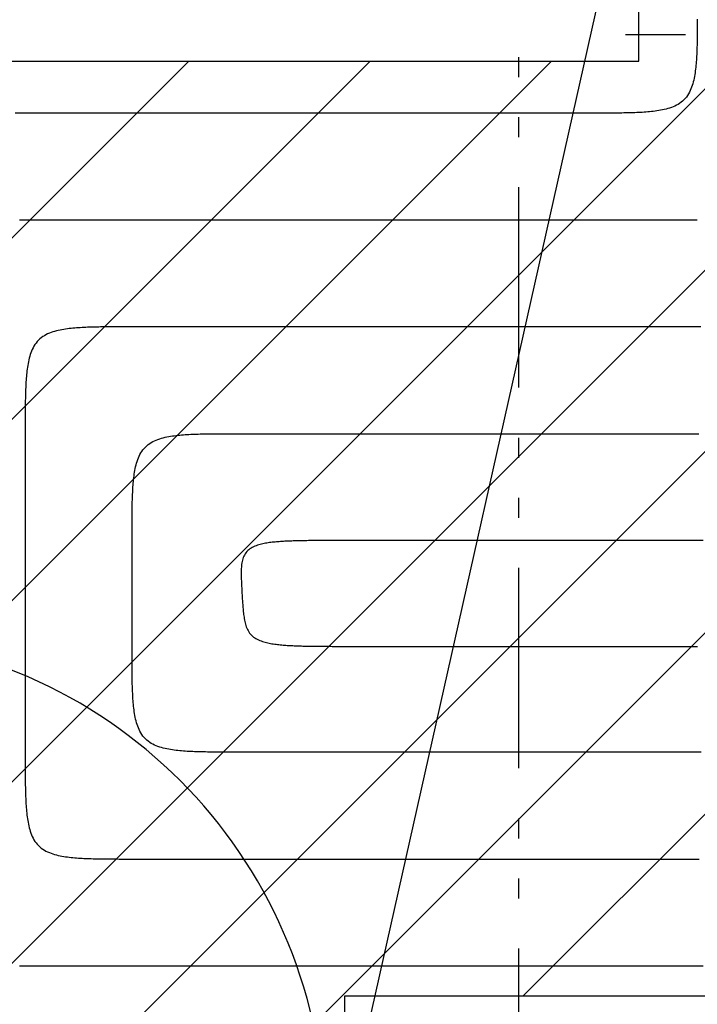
# Model space of a CAD drawing. Extents: x 997 to 109698, y 921 to 94021.
# Tile 292 of 656: x 10764 to 12032, y 35355 to 37198. Entities that reach past the tile are written whole.
import ezdxf

# ---------------------------------------------------------------- set-up
doc = ezdxf.new("R2010")
doc.units = 0
doc.header["$MEASUREMENT"] = 0
for name, color, linetype in [('12', 7, 'CONTINUOUS'), ('28', 7, 'CONTINUOUS'), ('40', 7, 'CONTINUOUS'), ('42', 7, 'CONTINUOUS')]:
    doc.layers.add(name, color=color, linetype=linetype)

msp = doc.modelspace()

# ---------------------------------------------------------------- linework, layer by layer
at = {"layer": '12', "color": 24}
msp.add_line((11897.636205, 37170.953237), (12010.136205, 37170.953237), dxfattribs=at)
at = {"layer": '12', "color": 6}
for points in [[(12031.971112, 37199.242258), (12031.963143, 37195.77997), (12031.952494, 37192.317688), (12031.938783, 37188.855415), (12031.921628, 37185.393149), (12031.90065, 37181.930892), (12031.875466, 37178.468647), (12031.845695, 37175.006415), (12031.810926, 37171.544197), (12031.770347, 37168.08202), (12031.722866, 37164.619929), (12031.667386, 37161.157966), (12031.602809, 37157.696174), (12031.528037, 37154.234597), (12031.441971, 37150.773278), (12031.343516, 37147.31226), (12031.231572, 37143.851586), (12031.105041, 37140.3913), (12030.962827, 37136.931446), (12030.803832, 37133.472068), (12030.626733, 37130.013255), (12030.428885, 37126.555406), (12030.207153, 37123.099017), (12029.958402, 37119.644596), (12029.679496, 37116.192641), (12029.3673, 37112.743658), (12029.018678, 37109.298148), (12028.630495, 37105.856613), (12028.199616, 37102.419556), (12027.72284, 37098.987513), (12027.194638, 37095.562143), (12026.606576, 37092.146517), (12025.950041, 37088.743794), (12025.216416, 37085.35713), (12024.397086, 37081.98968), (12023.483437, 37078.644605), (12022.466854, 37075.325062), (12021.33831, 37072.035681), (12020.086607, 37068.788894), (12018.699829, 37065.599703), (12017.166061, 37062.483113), (12015.473388, 37059.454124), (12013.609894, 37056.527741), (12011.56561, 37053.718681), (12009.345306, 37051.039485), (12006.960493, 37048.501709), (12004.422716, 37046.116896), (12001.743521, 37043.896592), (11998.93446, 37041.852308), (11996.008077, 37039.988813), (11992.979089, 37038.296141), (11989.862497, 37036.762372), (11986.673307, 37035.375594), (11983.426521, 37034.123892), (11980.13714, 37032.995347), (11976.817596, 37031.978765), (11973.472521, 37031.065115), (11970.105073, 37030.245785), (11966.718407, 37029.512161), (11963.315684, 37028.855626), (11959.900058, 37028.267564), (11956.474689, 37027.739361), (11953.042645, 37027.262585), (11949.605589, 37026.831707), (11946.164054, 37026.443523), (11942.718544, 37026.094903), (11939.26956, 37025.782706), (11935.817606, 37025.5038), (11932.363184, 37025.255048), (11928.906797, 37025.033316), (11925.448946, 37024.835469), (11921.990134, 37024.658371), (11918.530755, 37024.499374), (11915.070901, 37024.357161), (11911.610615, 37024.23063), (11908.149942, 37024.118685), (11904.688924, 37024.02023), (11901.227605, 37023.934165), (11897.766027, 37023.859392), (11894.304235, 37023.794815), (11890.842272, 37023.739335), (11887.38018, 37023.691854), (11883.918005, 37023.651276), (11880.455787, 37023.616506), (11876.993554, 37023.586737), (11873.531309, 37023.561551), (11870.069053, 37023.540573), (11866.606787, 37023.523419), (11863.144513, 37023.509708), (11859.682231, 37023.499059), (11856.219943, 37023.491089), (11852.757651, 37023.48542), (11849.295355, 37023.481668), (11845.833056, 37023.479454), (11842.370756, 37023.478396), (11838.908456, 37023.478111), (11835.446157, 37023.47822), (11831.98386, 37023.478342)], [(11831.98386, 37023.478342), (11819.890783, 37023.478342), (11807.797707, 37023.478342), (11795.70463, 37023.478342), (11783.611553, 37023.478342), (11771.518476, 37023.478342), (11759.425399, 37023.478342), (11747.332322, 37023.478342), (11735.239245, 37023.478342), (11723.146168, 37023.478342), (11711.053091, 37023.478342), (11698.960014, 37023.478342), (11686.866937, 37023.478342), (11674.77386, 37023.478342), (11662.680783, 37023.478342), (11650.587707, 37023.478342), (11638.49463, 37023.478342), (11626.401553, 37023.478342), (11614.308476, 37023.478342), (11602.215399, 37023.478342), (11590.122322, 37023.478342), (11578.029245, 37023.478342), (11565.936168, 37023.478342), (11553.843091, 37023.478342), (11541.750014, 37023.478342), (11529.656937, 37023.478342), (11517.56386, 37023.478342), (11505.470784, 37023.478342), (11493.377707, 37023.478342), (11481.28463, 37023.478342), (11469.191553, 37023.478342), (11457.098476, 37023.478342), (11445.005399, 37023.478342), (11432.912322, 37023.478342), (11420.819245, 37023.478342), (11408.726168, 37023.478342), (11396.633091, 37023.478342), (11384.540014, 37023.478342), (11372.446937, 37023.478342), (11360.35386, 37023.478342), (11348.260783, 37023.478342), (11336.167707, 37023.478342), (11324.07463, 37023.478342), (11311.981553, 37023.478342), (11299.888476, 37023.478342), (11287.795399, 37023.478342), (11275.702322, 37023.478342), (11263.609245, 37023.478342), (11251.516168, 37023.478342), (11239.423091, 37023.478342), (11227.330014, 37023.478342), (11215.236937, 37023.478342), (11203.14386, 37023.478342), (11191.050783, 37023.478342), (11178.957707, 37023.478342), (11166.86463, 37023.478342), (11154.771553, 37023.478342), (11142.678476, 37023.478342), (11130.585399, 37023.478342), (11118.492322, 37023.478342), (11106.399245, 37023.478342), (11094.306168, 37023.478342), (11082.213091, 37023.478342), (11070.120014, 37023.478342), (11058.026937, 37023.478342), (11045.93386, 37023.478342), (11033.840783, 37023.478342), (11021.747707, 37023.478342), (11009.65463, 37023.478342), (10997.561553, 37023.478342), (10985.468476, 37023.478342), (10973.375399, 37023.478342), (10961.282322, 37023.478342), (10949.189245, 37023.478342), (10937.096168, 37023.478342), (10925.003091, 37023.478342), (10912.910014, 37023.478342), (10900.816937, 37023.478342), (10888.72386, 37023.478342), (10876.630783, 37023.478342), (10864.537707, 37023.478342), (10852.44463, 37023.478342), (10840.351553, 37023.478342), (10828.258476, 37023.478342), (10816.165399, 37023.478342), (10804.072322, 37023.478342), (10791.979245, 37023.478342), (10779.886168, 37023.478342), (10767.793091, 37023.478342), (10755.700014, 37023.478342)], [(10974.30386, 36623.478341), (10970.841564, 36623.478462), (10967.379265, 36623.478571), (10963.916965, 36623.478287), (10960.454665, 36623.477228), (10956.992366, 36623.475014), (10953.53007, 36623.471262), (10950.067777, 36623.465593), (10946.60549, 36623.457624), (10943.143208, 36623.446975), (10939.680934, 36623.433264), (10936.218668, 36623.416109), (10932.756412, 36623.395131), (10929.294167, 36623.369946), (10925.831934, 36623.340176), (10922.369716, 36623.305406), (10918.90754, 36623.264828), (10915.445449, 36623.217348), (10911.983485, 36623.161867), (10908.521693, 36623.097291), (10905.060116, 36623.022517), (10901.598797, 36622.936453), (10898.137779, 36622.837996), (10894.677105, 36622.726053), (10891.21682, 36622.599522), (10887.756966, 36622.457308), (10884.297586, 36622.298312), (10880.838775, 36622.121213), (10877.380924, 36621.923367), (10873.924536, 36621.701634), (10870.470114, 36621.452882), (10867.01816, 36621.173976), (10863.569177, 36620.86178), (10860.123667, 36620.513158), (10856.682132, 36620.124976), (10853.245075, 36619.694097), (10849.813031, 36619.217322), (10846.387662, 36618.689119), (10842.972037, 36618.101057), (10839.569313, 36617.444522), (10836.182648, 36616.710896), (10832.815199, 36615.891567), (10829.470124, 36614.977919), (10826.150581, 36613.961336), (10822.8612, 36612.83279), (10819.614413, 36611.581087), (10816.425223, 36610.194309), (10813.308632, 36608.660541), (10810.279644, 36606.967869), (10807.353261, 36605.104374), (10804.5442, 36603.060091), (10801.865005, 36600.839787), (10799.327228, 36598.454973), (10796.942414, 36595.917196), (10794.72211, 36593.238002), (10792.677827, 36590.42894), (10790.814333, 36587.502558), (10789.12166, 36584.473569), (10787.587892, 36581.356979), (10786.201114, 36578.167788), (10784.949411, 36574.921001), (10783.820867, 36571.631622), (10782.804283, 36568.312078), (10781.890634, 36564.967002), (10781.071305, 36561.599554), (10780.33768, 36558.212888), (10779.681144, 36554.810165), (10779.093083, 36551.394539), (10778.56488, 36547.96917), (10778.088104, 36544.537125), (10777.657225, 36541.100069), (10777.269043, 36537.658534), (10776.920421, 36534.213024), (10776.608225, 36530.764041), (10776.329319, 36527.312087), (10776.080567, 36523.857665), (10775.858836, 36520.401277), (10775.660988, 36516.943427), (10775.483889, 36513.484615), (10775.324893, 36510.025237), (10775.182679, 36506.565382), (10775.056149, 36503.105097), (10774.944205, 36499.644422), (10774.845749, 36496.183404), (10774.759684, 36492.722085), (10774.684912, 36489.260508), (10774.620335, 36485.798717), (10774.564854, 36482.336752), (10774.517374, 36478.874661), (10774.476795, 36475.412485), (10774.442026, 36471.950267), (10774.412255, 36468.488035), (10774.387071, 36465.025791), (10774.366092, 36461.563533), (10774.348938, 36458.101268), (10774.335227, 36454.638993), (10774.324577, 36451.176713), (10774.316608, 36447.714424), (10774.310939, 36444.252132), (10774.307188, 36440.789836), (10774.304973, 36437.327537), (10774.303914, 36433.865236), (10774.30363, 36430.402936), (10774.303739, 36426.940637), (10774.30386, 36423.478341)], [(12038.494629, 36623.478341), (12026.401552, 36623.47834), (12014.308476, 36623.478341), (12002.215399, 36623.478341), (11990.122322, 36623.478341), (11978.029245, 36623.478341), (11965.936168, 36623.478341), (11953.843091, 36623.478341), (11941.750014, 36623.478341), (11929.656937, 36623.478341), (11917.56386, 36623.478341), (11905.470783, 36623.478341), (11893.377706, 36623.478341), (11881.28463, 36623.478341), (11869.191553, 36623.478341), (11857.098476, 36623.478341), (11845.005399, 36623.478341), (11832.912322, 36623.478341), (11820.819245, 36623.478341), (11808.726168, 36623.478341), (11796.633091, 36623.478341), (11784.540014, 36623.478341), (11772.446937, 36623.478341), (11760.35386, 36623.478341), (11748.260783, 36623.478341), (11736.167706, 36623.478341), (11724.074629, 36623.478341), (11711.981552, 36623.478341), (11699.888476, 36623.478341), (11687.795399, 36623.478341), (11675.702322, 36623.478341), (11663.609245, 36623.478341), (11651.516168, 36623.478341), (11639.423091, 36623.478341), (11627.330014, 36623.478341), (11615.236937, 36623.478341), (11603.14386, 36623.478341), (11591.050783, 36623.478341), (11578.957707, 36623.478341), (11566.864629, 36623.478341), (11554.771552, 36623.478341), (11542.678476, 36623.478341), (11530.585399, 36623.478341), (11518.492322, 36623.478341), (11506.399245, 36623.478341), (11494.306168, 36623.478341), (11482.213091, 36623.478341), (11470.120014, 36623.478341), (11458.026937, 36623.478341), (11445.93386, 36623.478341), (11433.840783, 36623.478341), (11421.747706, 36623.478341), (11409.65463, 36623.478341), (11397.561553, 36623.478341), (11385.468476, 36623.478341), (11373.375399, 36623.478341), (11361.282322, 36623.478341), (11349.189245, 36623.478341), (11337.096168, 36623.478341), (11325.003091, 36623.478341), (11312.910014, 36623.478341), (11300.816937, 36623.478341), (11288.72386, 36623.478341), (11276.630783, 36623.478341), (11264.537706, 36623.478341), (11252.444629, 36623.478341), (11240.351553, 36623.478341), (11228.258475, 36623.478341), (11216.165399, 36623.478341), (11204.072322, 36623.478341), (11191.979245, 36623.478341), (11179.886168, 36623.478341), (11167.793091, 36623.478341), (11155.700014, 36623.478341), (11143.606937, 36623.478341), (11131.51386, 36623.478341), (11119.420783, 36623.47834), (11107.327706, 36623.478341), (11095.234629, 36623.478341), (11083.141553, 36623.478341), (11071.048476, 36623.478341), (11058.955399, 36623.478341), (11046.862322, 36623.478341), (11034.769245, 36623.478341), (11022.676168, 36623.478341), (11010.583091, 36623.478341), (10998.490014, 36623.478341), (10986.396937, 36623.478341), (10974.30386, 36623.478341)], [(10774.30386, 36423.478341), (10774.30386, 36417.746034), (10774.30386, 36412.013727), (10774.30386, 36406.281418), (10774.30386, 36400.54911), (10774.30386, 36394.816802), (10774.30386, 36389.084495), (10774.30386, 36383.352187), (10774.30386, 36377.61988), (10774.30386, 36371.887572), (10774.30386, 36366.155264), (10774.30386, 36360.422957), (10774.30386, 36354.69065), (10774.30386, 36348.958341), (10774.30386, 36343.226034), (10774.30386, 36337.493725), (10774.30386, 36331.761418), (10774.30386, 36326.02911), (10774.30386, 36320.296803), (10774.30386, 36314.564495), (10774.30386, 36308.832187), (10774.30386, 36303.09988), (10774.30386, 36297.367573), (10774.30386, 36291.635264), (10774.30386, 36285.902957), (10774.30386, 36280.170648), (10774.30386, 36274.438341), (10774.30386, 36268.706033), (10774.30386, 36262.973726), (10774.30386, 36257.241418), (10774.30386, 36251.50911), (10774.30386, 36245.776803), (10774.30386, 36240.044496), (10774.30386, 36234.312187), (10774.30386, 36228.57988), (10774.30386, 36222.847573), (10774.30386, 36217.115264), (10774.30386, 36211.382956), (10774.30386, 36205.650649), (10774.30386, 36199.918341), (10774.30386, 36194.186033), (10774.30386, 36188.453726), (10774.30386, 36182.721419), (10774.30386, 36176.98911), (10774.30386, 36171.256803), (10774.30386, 36165.524496), (10774.30386, 36159.792187), (10774.30386, 36154.059879), (10774.30386, 36148.327573), (10774.30386, 36142.595264), (10774.30386, 36136.862956), (10774.30386, 36131.130649), (10774.30386, 36125.398342), (10774.30386, 36119.666033), (10774.30386, 36113.933726), (10774.30386, 36108.201417), (10774.30386, 36102.46911), (10774.30386, 36096.736802), (10774.30386, 36091.004494), (10774.30386, 36085.272187), (10774.30386, 36079.539879), (10774.30386, 36073.807572), (10774.30386, 36068.075263), (10774.30386, 36062.342956), (10774.30386, 36056.610649), (10774.30386, 36050.87834), (10774.30386, 36045.146033), (10774.30386, 36039.413725), (10774.30386, 36033.681419), (10774.30386, 36027.94911), (10774.30386, 36022.216802), (10774.30386, 36016.484495), (10774.30386, 36010.752186), (10774.30386, 36005.019879), (10774.30386, 35999.287572), (10774.30386, 35993.555263), (10774.30386, 35987.822956), (10774.30386, 35982.090649), (10774.30386, 35976.35834), (10774.30386, 35970.626033), (10774.30386, 35964.893725), (10774.30386, 35959.161418), (10774.30386, 35953.429109), (10774.30386, 35947.696802), (10774.30386, 35941.964495), (10774.30386, 35936.232186), (10774.30386, 35930.499879), (10774.30386, 35924.767572), (10774.30386, 35919.035263), (10774.30386, 35913.302956), (10774.30386, 35907.570648), (10774.30386, 35901.838341), (10774.30386, 35896.106032), (10774.30386, 35890.373725), (10774.30386, 35884.641418), (10774.30386, 35878.909109), (10774.30386, 35873.176802), (10774.30386, 35867.444495), (10774.30386, 35861.712188), (10774.30386, 35855.979879), (10774.30386, 35850.247571), (10774.30386, 35844.515264), (10774.30386, 35838.782955), (10774.30386, 35833.050648), (10774.30386, 35827.318341)], [(11374.30386, 36223.478341), (11371.707844, 36223.47838), (11369.111829, 36223.478446), (11366.515816, 36223.478456), (11363.919805, 36223.478332), (11361.323794, 36223.477995), (11358.727784, 36223.477362), (11356.131775, 36223.476355), (11353.535765, 36223.474893), (11350.939756, 36223.472897), (11348.343746, 36223.470286), (11345.747735, 36223.46698), (11343.151723, 36223.462897), (11340.55571, 36223.457961), (11337.959695, 36223.452091), (11335.363678, 36223.445203), (11332.767658, 36223.437221), (11330.171636, 36223.428065), (11327.575611, 36223.417653), (11324.979583, 36223.405906), (11322.383552, 36223.392728), (11319.787522, 36223.37793), (11317.191501, 36223.361281), (11314.595493, 36223.342553), (11311.999506, 36223.32152), (11309.403544, 36223.29795), (11306.807616, 36223.271616), (11304.211726, 36223.242288), (11301.615881, 36223.209738), (11299.020088, 36223.173735), (11296.424352, 36223.134055), (11293.82868, 36223.090464), (11291.233077, 36223.042737), (11288.63755, 36222.990644), (11286.042106, 36222.933955), (11283.44675, 36222.872444), (11280.851499, 36222.805756), (11278.256393, 36222.733248), (11275.661478, 36222.654226), (11273.066798, 36222.567999), (11270.472397, 36222.473874), (11267.87832, 36222.371158), (11265.284613, 36222.259163), (11262.691319, 36222.137196), (11260.098483, 36222.004561), (11257.50615, 36221.860572), (11254.914364, 36221.704532), (11252.32317, 36221.535753), (11249.732629, 36221.353482), (11247.143009, 36221.156163), (11244.554731, 36220.941667), (11241.968218, 36220.707848), (11239.383892, 36220.45256), (11236.802178, 36220.17366), (11234.223498, 36219.869005), (11231.648275, 36219.53645), (11229.076932, 36219.173847), (11226.509894, 36218.779057), (11223.947786, 36218.349462), (11221.392528, 36217.879483), (11218.846547, 36217.362369), (11216.31227, 36216.791373), (11213.792123, 36216.159747), (11211.288535, 36215.460737), (11208.803932, 36214.687597), (11206.340865, 36213.833514), (11203.90701, 36212.889076), (11201.516862, 36211.841412), (11199.185393, 36210.677408), (11196.927576, 36209.383952), (11194.758379, 36207.947931), (11192.692826, 36206.357319), (11190.746553, 36204.61364), (11188.93562, 36202.727611), (11187.276093, 36200.710122), (11185.784039, 36198.572061), (11184.473578, 36196.324728), (11183.340156, 36193.983346), (11182.368812, 36191.56532), (11181.544473, 36189.088082), (11180.852067, 36186.569063), (11180.276621, 36184.025317), (11179.805202, 36181.466463), (11179.426747, 36178.895263), (11179.130267, 36176.314235), (11178.904769, 36173.725886), (11178.739262, 36171.132729), (11178.62278, 36168.537271), (11178.546719, 36165.941241), (11178.506852, 36163.344949), (11178.499422, 36160.748543), (11178.520674, 36158.152178), (11178.566851, 36155.556006), (11178.634198, 36152.960179), (11178.71896, 36150.364849), (11178.81743, 36147.770162), (11178.927063, 36145.17615), (11179.046473, 36142.582737), (11179.174323, 36139.989835), (11179.309278, 36137.397355), (11179.450002, 36134.805216), (11179.595158, 36132.213332), (11179.743411, 36129.621614), (11179.893423, 36127.029979), (11180.04386, 36124.438341)], [(12043.266937, 36223.478341), (12031.733091, 36223.478341), (12020.199245, 36223.478341), (12008.665399, 36223.478341), (11997.131553, 36223.478341), (11985.597706, 36223.478341), (11974.06386, 36223.478341), (11962.530014, 36223.478341), (11950.996168, 36223.478341), (11939.462322, 36223.478341), (11927.928476, 36223.478341), (11916.39463, 36223.478341), (11904.860783, 36223.478341), (11893.326937, 36223.478341), (11881.793091, 36223.478341), (11870.259245, 36223.478341), (11858.725399, 36223.478341), (11847.191553, 36223.478341), (11835.657707, 36223.478341), (11824.12386, 36223.478341), (11812.590014, 36223.478341), (11801.056168, 36223.478341), (11789.522322, 36223.478341), (11777.988476, 36223.478341), (11766.45463, 36223.478341), (11754.920783, 36223.478341), (11743.386937, 36223.478341), (11731.853091, 36223.478341), (11720.319245, 36223.478341), (11708.785399, 36223.478341), (11697.251553, 36223.478341), (11685.717707, 36223.478341), (11674.18386, 36223.478341), (11662.650014, 36223.478341), (11651.116168, 36223.478341), (11639.582322, 36223.478341), (11628.048476, 36223.478341), (11616.51463, 36223.478341), (11604.980783, 36223.478341), (11593.446937, 36223.478341), (11581.913091, 36223.478341), (11570.379245, 36223.478341), (11558.845399, 36223.478341), (11547.311553, 36223.478341), (11535.777706, 36223.478341), (11524.24386, 36223.478341), (11512.710014, 36223.478341), (11501.176168, 36223.478341), (11489.642322, 36223.478341), (11478.108476, 36223.478341), (11466.574629, 36223.478341), (11455.040783, 36223.478341), (11443.506937, 36223.478341), (11431.973091, 36223.478341), (11420.439245, 36223.478341), (11408.905399, 36223.478341), (11397.371553, 36223.478341), (11385.837706, 36223.478341), (11374.30386, 36223.478341)], [(11180.04386, 36124.438341), (11180.195826, 36121.812298), (11180.348254, 36119.186294), (11180.502524, 36116.56041), (11180.660021, 36113.934723), (11180.822125, 36111.309313), (11180.990219, 36108.684256), (11181.165684, 36106.059633), (11181.349903, 36103.435518), (11181.544257, 36100.811993), (11181.750222, 36098.189154), (11181.970563, 36095.567368), (11182.209, 36092.947192), (11182.469273, 36090.329197), (11182.75512, 36087.713948), (11183.070283, 36085.102012), (11183.4185, 36082.493955), (11183.803513, 36079.890342), (11184.229788, 36077.292119), (11184.705662, 36074.702231), (11185.240759, 36072.124287), (11185.844701, 36069.561902), (11186.52711, 36067.018684), (11187.297611, 36064.498246), (11188.165836, 36062.004599), (11189.141603, 36059.547713), (11190.234866, 36057.14215), (11191.455582, 36054.802595), (11192.81371, 36052.54373), (11194.319145, 36050.380214), (11195.974582, 36048.324222), (11197.768899, 36046.383146), (11199.689411, 36044.563846), (11201.723435, 36042.873175), (11203.858285, 36041.317987), (11206.081553, 36039.901275), (11208.381638, 36038.614645), (11210.74709, 36037.447614), (11213.166456, 36036.389702), (11215.628287, 36035.430424), (11218.121138, 36034.559303), (11220.635979, 36033.767031), (11223.169683, 36033.047172), (11225.720009, 36032.39372), (11228.284713, 36031.800664), (11230.861555, 36031.261998), (11233.448291, 36030.771716), (11236.042679, 36030.323809), (11238.642549, 36029.912421), (11241.246737, 36029.533842), (11243.854833, 36029.185964), (11246.46644, 36028.86671), (11249.081164, 36028.574009), (11251.698613, 36028.305789), (11254.318389, 36028.059972), (11256.9401, 36027.834489), (11259.563351, 36027.627266), (11262.187747, 36027.436228), (11264.812929, 36027.259439), (11267.438759, 36027.095851), (11270.065188, 36026.944764), (11272.692169, 36026.805484), (11275.319653, 36026.677313), (11277.947592, 36026.559553), (11280.575937, 36026.451509), (11283.20464, 36026.352487), (11285.833654, 36026.261786), (11288.462929, 36026.17871), (11291.092417, 36026.102565), (11293.722071, 36026.032652), (11296.351841, 36025.968282), (11298.981699, 36025.908954), (11301.611636, 36025.854415), (11304.241648, 36025.804428), (11306.871727, 36025.758761), (11309.501869, 36025.717177), (11312.132068, 36025.679437), (11314.762318, 36025.645307), (11317.392613, 36025.614552), (11320.022947, 36025.586933), (11322.653315, 36025.562217), (11325.28371, 36025.540168), (11327.914127, 36025.520549), (11330.544561, 36025.503124), (11333.175005, 36025.487657), (11335.805454, 36025.473913), (11338.435902, 36025.461674), (11341.066348, 36025.450825), (11343.696794, 36025.441282), (11346.327238, 36025.432962), (11348.957681, 36025.425782), (11351.588123, 36025.419659), (11354.218564, 36025.414507), (11356.849005, 36025.410248), (11359.479446, 36025.406794), (11362.109886, 36025.404065), (11364.740325, 36025.401976), (11367.370766, 36025.400446), (11370.001206, 36025.399387), (11372.631647, 36025.398721), (11375.262087, 36025.398362), (11377.892529, 36025.398229), (11380.522972, 36025.398236), (11383.153415, 36025.3983), (11385.78386, 36025.398341)], [(11385.78386, 36025.398341), (11390.47886, 36025.398341), (11395.17386, 36025.398341), (11399.86886, 36025.398341), (11404.56386, 36025.398341), (11409.25886, 36025.398341), (11413.95386, 36025.398341), (11418.64886, 36025.398341), (11423.34386, 36025.398341), (11428.03886, 36025.398341), (11432.73386, 36025.398341), (11437.42886, 36025.398341), (11442.12386, 36025.398341), (11446.81886, 36025.398341), (11451.51386, 36025.398341), (11456.20886, 36025.398341), (11460.90386, 36025.398341), (11465.59886, 36025.398341), (11470.29386, 36025.398341), (11474.98886, 36025.398341), (11479.68386, 36025.398341), (11484.37886, 36025.398341), (11489.07386, 36025.398341), (11493.76886, 36025.398341), (11498.46386, 36025.398341), (11503.15886, 36025.398341), (11507.85386, 36025.398341), (11512.54886, 36025.398341), (11517.24386, 36025.398341), (11521.93886, 36025.398341), (11526.63386, 36025.398341), (11531.32886, 36025.398341), (11536.02386, 36025.398341), (11540.71886, 36025.398341), (11545.41386, 36025.398341), (11550.10886, 36025.398341), (11554.80386, 36025.398341), (11559.49886, 36025.398341), (11564.19386, 36025.398341), (11568.88886, 36025.398341), (11573.58386, 36025.398341), (11578.27886, 36025.398341), (11582.97386, 36025.398341), (11587.66886, 36025.398341), (11592.36386, 36025.398341), (11597.05886, 36025.398341), (11601.75386, 36025.398341), (11606.44886, 36025.398341), (11611.14386, 36025.398341), (11615.83886, 36025.398341), (11620.53386, 36025.398341), (11625.22886, 36025.398341), (11629.92386, 36025.398341), (11634.61886, 36025.398341), (11639.31386, 36025.398341), (11644.00886, 36025.398341), (11648.70386, 36025.398341), (11653.39886, 36025.398341), (11658.09386, 36025.398341), (11662.78886, 36025.398341), (11667.48386, 36025.398341), (11672.17886, 36025.398341), (11676.87386, 36025.398341), (11681.56886, 36025.398341), (11686.26386, 36025.398341), (11690.95886, 36025.398341), (11695.65386, 36025.398341), (11700.34886, 36025.398341), (11705.04386, 36025.398341), (11709.73886, 36025.398341), (11714.43386, 36025.398341), (11719.12886, 36025.398341), (11723.82386, 36025.398341), (11728.51886, 36025.398341), (11733.21386, 36025.398341), (11737.90886, 36025.398341), (11742.60386, 36025.398341), (11747.29886, 36025.398341), (11751.99386, 36025.398341), (11756.68886, 36025.398341), (11761.38386, 36025.398341), (11766.07886, 36025.398341), (11770.77386, 36025.398341), (11775.46886, 36025.398341), (11780.16386, 36025.398341), (11784.85886, 36025.398341), (11789.55386, 36025.398341), (11794.24886, 36025.398341), (11798.94386, 36025.398341), (11803.63886, 36025.398341), (11808.33386, 36025.398341), (11813.02886, 36025.398341), (11817.72386, 36025.398341), (11822.41886, 36025.398341), (11827.11386, 36025.398341), (11831.80886, 36025.398341), (11836.50386, 36025.398341), (11841.19886, 36025.398341), (11845.89386, 36025.398341), (11850.588861, 36025.398341), (11855.28386, 36025.398341), (11859.978861, 36025.398341), (11864.67386, 36025.398341), (11869.36886, 36025.398341), (11874.06386, 36025.398341)], [(10774.30386, 35827.318341), (10774.303739, 35823.856045), (10774.30363, 35820.393746), (10774.303914, 35816.931445), (10774.304973, 35813.469145), (10774.307187, 35810.006846), (10774.310939, 35806.54455), (10774.316608, 35803.082258), (10774.324577, 35799.61997), (10774.335227, 35796.157688), (10774.348938, 35792.695415), (10774.366092, 35789.233149), (10774.387071, 35785.770892), (10774.412255, 35782.308647), (10774.442026, 35778.846415), (10774.476795, 35775.384197), (10774.517374, 35771.92202), (10774.564854, 35768.459929), (10774.620334, 35764.997965), (10774.684912, 35761.536174), (10774.759684, 35758.074597), (10774.845749, 35754.613278), (10774.944205, 35751.15226), (10775.056149, 35747.691585), (10775.182679, 35744.2313), (10775.324893, 35740.771445), (10775.483889, 35737.312066), (10775.660988, 35733.853254), (10775.858836, 35730.395404), (10776.080567, 35726.939016), (10776.329318, 35723.484594), (10776.608225, 35720.032641), (10776.920421, 35716.583658), (10777.269043, 35713.138147), (10777.657225, 35709.696613), (10778.088104, 35706.259555), (10778.56488, 35702.827513), (10779.093083, 35699.402143), (10779.681144, 35695.986517), (10780.33768, 35692.583794), (10781.071305, 35689.197128), (10781.890634, 35685.829679), (10782.804283, 35682.484604), (10783.820867, 35679.165062), (10784.949411, 35675.875681), (10786.201114, 35672.628894), (10787.587892, 35669.439703), (10789.121659, 35666.323113), (10790.814333, 35663.294124), (10792.677827, 35660.367741), (10794.72211, 35657.558681), (10796.942414, 35654.879485), (10799.327228, 35652.341709), (10801.865005, 35649.956895), (10804.544199, 35647.736592), (10807.353261, 35645.692308), (10810.279644, 35643.828813), (10813.308632, 35642.13614), (10816.425223, 35640.602372), (10819.614413, 35639.215594), (10822.8612, 35637.963891), (10826.15058, 35636.835347), (10829.470124, 35635.818763), (10832.815199, 35634.905115), (10836.182648, 35634.085785), (10839.569313, 35633.35216), (10842.972037, 35632.695624), (10846.387662, 35632.107564), (10849.813031, 35631.57936), (10853.245075, 35631.102585), (10856.682132, 35630.671705), (10860.123666, 35630.283523), (10863.569177, 35629.934901), (10867.01816, 35629.622706), (10870.470114, 35629.3438), (10873.924536, 35629.095048), (10877.380924, 35628.873317), (10880.838775, 35628.675469), (10884.297586, 35628.498369), (10887.756965, 35628.339374), (10891.21682, 35628.197159), (10894.677105, 35628.070629), (10898.137778, 35627.958685), (10901.598797, 35627.860229), (10905.060116, 35627.774165), (10908.521693, 35627.699392), (10911.983485, 35627.634814), (10915.445449, 35627.579334), (10918.90754, 35627.531854), (10922.369716, 35627.491276), (10925.831934, 35627.456506), (10929.294166, 35627.426735), (10932.756412, 35627.401551), (10936.218668, 35627.380572), (10939.680933, 35627.363418), (10943.143208, 35627.349708), (10946.60549, 35627.339057), (10950.067777, 35627.331089), (10953.53007, 35627.32542), (10956.992366, 35627.321668), (10960.454665, 35627.319454), (10963.916965, 35627.318394), (10967.379265, 35627.318111), (10970.841564, 35627.31822), (10974.30386, 35627.31834)], [(10974.30386, 35627.31834), (10989.68386, 35627.318342), (11005.06386, 35627.31834), (11020.44386, 35627.31834), (11035.82386, 35627.31834), (11051.20386, 35627.318342), (11066.58386, 35627.31834), (11081.96386, 35627.31834), (11097.34386, 35627.31834), (11112.72386, 35627.31834), (11128.10386, 35627.31834), (11143.48386, 35627.31834), (11158.86386, 35627.318342), (11174.24386, 35627.318342), (11189.62386, 35627.31834), (11205.00386, 35627.318342), (11220.38386, 35627.31834), (11235.76386, 35627.318342), (11251.14386, 35627.318342), (11266.52386, 35627.318342), (11281.90386, 35627.318342), (11297.28386, 35627.318342), (11312.66386, 35627.318342), (11328.04386, 35627.318342), (11343.42386, 35627.318342), (11358.80386, 35627.318342), (11374.18386, 35627.318342), (11389.56386, 35627.318342), (11404.94386, 35627.31834), (11420.32386, 35627.31834), (11435.70386, 35627.318342), (11451.08386, 35627.318342), (11466.46386, 35627.318342), (11481.84386, 35627.318342), (11497.22386, 35627.318342), (11512.60386, 35627.318342), (11527.98386, 35627.318342), (11543.36386, 35627.318342), (11558.74386, 35627.318342), (11574.12386, 35627.318342), (11589.50386, 35627.318342), (11604.88386, 35627.318342), (11620.26386, 35627.318342), (11635.64386, 35627.318342), (11651.02386, 35627.318342), (11666.40386, 35627.318342), (11681.78386, 35627.318342), (11697.16386, 35627.318342), (11712.54386, 35627.318342), (11727.92386, 35627.318342), (11743.30386, 35627.318342), (11758.68386, 35627.318342), (11774.06386, 35627.318342), (11789.44386, 35627.318342), (11804.82386, 35627.318342), (11820.20386, 35627.318342), (11835.58386, 35627.318342), (11850.96386, 35627.318342), (11866.34386, 35627.318342), (11881.72386, 35627.318342), (11897.10386, 35627.318342), (11912.48386, 35627.318342), (11927.86386, 35627.318342), (11943.24386, 35627.318342), (11958.62386, 35627.318342), (11974.00386, 35627.318342), (11989.38386, 35627.318342), (12004.76386, 35627.318342), (12020.14386, 35627.318342), (12035.52386, 35627.318342)]]:
    msp.add_lwpolyline(points, dxfattribs=at)
at = {"layer": '12', "color": 5}
for points in [[(10774.30386, 36823.478342), (10770.841564, 36823.478462), (10767.379265, 36823.478571), (10763.916965, 36823.478288)], [(12031.98386, 36823.478342), (12019.890783, 36823.478342), (12007.797706, 36823.478342), (11995.70463, 36823.478342), (11983.611552, 36823.478342), (11971.518475, 36823.478342), (11959.425399, 36823.478342), (11947.332322, 36823.478342), (11935.239245, 36823.478342), (11923.146168, 36823.478342), (11911.053091, 36823.478342), (11898.960014, 36823.478342), (11886.866937, 36823.478342), (11874.77386, 36823.478342), (11862.680783, 36823.478342), (11850.587706, 36823.478342), (11838.49463, 36823.478342), (11826.401552, 36823.47834), (11814.308476, 36823.478342), (11802.215399, 36823.47834), (11790.122322, 36823.478342), (11778.029245, 36823.478342), (11765.936168, 36823.478342), (11753.843091, 36823.478342), (11741.750014, 36823.478342), (11729.656937, 36823.478342), (11717.56386, 36823.478342), (11705.470783, 36823.478342), (11693.377706, 36823.478342), (11681.284629, 36823.478342), (11669.191553, 36823.478342), (11657.098476, 36823.478342), (11645.005399, 36823.478342), (11632.912322, 36823.478342), (11620.819245, 36823.478342), (11608.726168, 36823.478342), (11596.633091, 36823.478342), (11584.540014, 36823.478342), (11572.446937, 36823.478342), (11560.35386, 36823.478342), (11548.260783, 36823.478342), (11536.167707, 36823.478342), (11524.074629, 36823.478342), (11511.981553, 36823.478342), (11499.888476, 36823.478342), (11487.795399, 36823.478342), (11475.702322, 36823.478342), (11463.609245, 36823.478342), (11451.516168, 36823.478342), (11439.423091, 36823.478342), (11427.330014, 36823.478342), (11415.236937, 36823.478342), (11403.14386, 36823.478342), (11391.050783, 36823.478342), (11378.957706, 36823.478342), (11366.864629, 36823.478342), (11354.771553, 36823.478342), (11342.678476, 36823.478342), (11330.585399, 36823.478342), (11318.492322, 36823.478342), (11306.399245, 36823.478342), (11294.306168, 36823.478342), (11282.213091, 36823.478342), (11270.120014, 36823.478342), (11258.026937, 36823.478342), (11245.93386, 36823.478342), (11233.840783, 36823.478342), (11221.747707, 36823.478342), (11209.65463, 36823.478342), (11197.561553, 36823.478342), (11185.468476, 36823.478342), (11173.375399, 36823.478342), (11161.282322, 36823.478342), (11149.189245, 36823.478342), (11137.096168, 36823.478342), (11125.003091, 36823.478342), (11112.910014, 36823.478342), (11100.816937, 36823.478342), (11088.72386, 36823.478342), (11076.630783, 36823.478342), (11064.537706, 36823.478342), (11052.44463, 36823.478342), (11040.351553, 36823.478342), (11028.258476, 36823.478342), (11016.165399, 36823.478342), (11004.072322, 36823.478342), (10991.979245, 36823.478342), (10979.886168, 36823.478342), (10967.793091, 36823.478342), (10955.700014, 36823.478342), (10943.606937, 36823.478342), (10931.51386, 36823.478342), (10919.420783, 36823.478342), (10907.327707, 36823.478342), (10895.234629, 36823.478342), (10883.141553, 36823.478342), (10871.048476, 36823.478342), (10858.955399, 36823.478342), (10846.862322, 36823.478342), (10834.769245, 36823.478342), (10822.676168, 36823.478342), (10810.583091, 36823.478342), (10798.490014, 36823.478342), (10786.396937, 36823.478342), (10774.30386, 36823.478342)], [(10974.30386, 36223.478341), (10974.303739, 36226.940637), (10974.30363, 36230.402936), (10974.303914, 36233.865236), (10974.304973, 36237.327537), (10974.307188, 36240.789836), (10974.310939, 36244.252132), (10974.316608, 36247.714425), (10974.324577, 36251.176711), (10974.335227, 36254.638993), (10974.348938, 36258.101268), (10974.366092, 36261.563533), (10974.387071, 36265.025789), (10974.412255, 36268.488034), (10974.442026, 36271.950267), (10974.476795, 36275.412485), (10974.517374, 36278.874662), (10974.564854, 36282.336752), (10974.620335, 36285.798716), (10974.684912, 36289.260508), (10974.759684, 36292.722085), (10974.845749, 36296.183405), (10974.944205, 36299.644422), (10975.056149, 36303.105097), (10975.182679, 36306.565381), (10975.324894, 36310.025235), (10975.483889, 36313.484615), (10975.660988, 36316.943426), (10975.858836, 36320.401277), (10976.080568, 36323.857664), (10976.329319, 36327.312087), (10976.608225, 36330.764042), (10976.920421, 36334.213024), (10977.269043, 36337.658535), (10977.657226, 36341.100069), (10978.088104, 36344.537126), (10978.56488, 36347.96917), (10979.093083, 36351.394539), (10979.681144, 36354.810165), (10980.33768, 36358.212888), (10981.071305, 36361.599553), (10981.890634, 36364.967003), (10982.804283, 36368.312077), (10983.820867, 36371.63162), (10984.949411, 36374.921001), (10986.201114, 36378.167789), (10987.587892, 36381.356979), (10989.121659, 36384.473569), (10990.814333, 36387.502557), (10992.677827, 36390.428941), (10994.72211, 36393.238002), (10996.942414, 36395.917197), (10999.327228, 36398.454973), (11001.865005, 36400.839787), (11004.5442, 36403.060091), (11007.353261, 36405.104375), (11010.279644, 36406.967869), (11013.308632, 36408.660542), (11016.425223, 36410.194309), (11019.614413, 36411.581087), (11022.8612, 36412.832791), (11026.150581, 36413.961334), (11029.470124, 36414.977918), (11032.815199, 36415.891567), (11036.182648, 36416.710896), (11039.569313, 36417.444522), (11042.972037, 36418.101057), (11046.387662, 36418.689118), (11049.813032, 36419.21732), (11053.245076, 36419.694097), (11056.682132, 36420.124976), (11060.123667, 36420.513158), (11063.569177, 36420.86178), (11067.01816, 36421.173977), (11070.470114, 36421.452882), (11073.924536, 36421.701633), (11077.380924, 36421.923365), (11080.838775, 36422.121214), (11084.297586, 36422.298311), (11087.756966, 36422.457309), (11091.21682, 36422.599522), (11094.677105, 36422.726052), (11098.137779, 36422.837996), (11101.598797, 36422.936453), (11105.060116, 36423.022517), (11108.521693, 36423.097289), (11111.983486, 36423.161868), (11115.445449, 36423.217347), (11118.90754, 36423.264827), (11122.369716, 36423.305406), (11125.831934, 36423.340176), (11129.294167, 36423.369946), (11132.756412, 36423.395131), (11136.218668, 36423.41611), (11139.680934, 36423.433264), (11143.143208, 36423.446974), (11146.60549, 36423.457624), (11150.067777, 36423.465593), (11153.53007, 36423.471262), (11156.992366, 36423.475013), (11160.454665, 36423.477229), (11163.916965, 36423.478287), (11167.379265, 36423.478571), (11170.841564, 36423.478463), (11174.30386, 36423.478341)], [(11174.30386, 36423.478341), (11186.77213, 36423.478341), (11199.240399, 36423.478341), (11211.708668, 36423.478341), (11224.176937, 36423.478341), (11236.645206, 36423.478341), (11249.113476, 36423.478341), (11261.581745, 36423.478341), (11274.050014, 36423.478341), (11286.518283, 36423.478341), (11298.986553, 36423.478341), (11311.454822, 36423.478341), (11323.923091, 36423.478341), (11336.39136, 36423.478341), (11348.85963, 36423.478341), (11361.327899, 36423.478341), (11373.796168, 36423.478341), (11386.264437, 36423.478341), (11398.732706, 36423.478341), (11411.200976, 36423.478341), (11423.669245, 36423.478341), (11436.137514, 36423.478341), (11448.605783, 36423.478341), (11461.074053, 36423.478341), (11473.542322, 36423.478341), (11486.010591, 36423.478341), (11498.47886, 36423.478341), (11510.94713, 36423.478341), (11523.415399, 36423.478341), (11535.883668, 36423.478341), (11548.351937, 36423.478341), (11560.820206, 36423.478341), (11573.288476, 36423.478341), (11585.756745, 36423.478341), (11598.225014, 36423.478341), (11610.693283, 36423.478341), (11623.161553, 36423.478341), (11635.629822, 36423.478341), (11648.098091, 36423.478341), (11660.56636, 36423.478341), (11673.03463, 36423.478341), (11685.502899, 36423.478341), (11697.971168, 36423.478341), (11710.439437, 36423.478341), (11722.907707, 36423.478341), (11735.375976, 36423.478341), (11747.844245, 36423.478341), (11760.312514, 36423.478341), (11772.780783, 36423.478341), (11785.249053, 36423.478341), (11797.717322, 36423.478341), (11810.185591, 36423.478341), (11822.65386, 36423.478341), (11835.12213, 36423.478341), (11847.590399, 36423.478341), (11860.058668, 36423.478341), (11872.526937, 36423.478341), (11884.995206, 36423.478341), (11897.463475, 36423.478341), (11909.931745, 36423.478341), (11922.400014, 36423.478341), (11934.868283, 36423.478341), (11947.336553, 36423.478341), (11959.804822, 36423.478341), (11972.273091, 36423.478341), (11984.74136, 36423.478341), (11997.209629, 36423.478341), (12009.677899, 36423.478341), (12022.146168, 36423.478341), (12034.614437, 36423.478341)], [(10974.30386, 36027.31834), (10974.30386, 36029.204495), (10974.30386, 36031.090648), (10974.30386, 36032.976802), (10974.30386, 36034.862957), (10974.30386, 36036.749111), (10974.30386, 36038.635263), (10974.30386, 36040.521418), (10974.30386, 36042.407572), (10974.30386, 36044.293725), (10974.30386, 36046.179879), (10974.30386, 36048.066034), (10974.30386, 36049.952186), (10974.30386, 36051.83834), (10974.30386, 36053.724495), (10974.30386, 36055.610648), (10974.30386, 36057.496802), (10974.30386, 36059.382956), (10974.30386, 36061.269109), (10974.30386, 36063.155263), (10974.30386, 36065.041417), (10974.30386, 36066.927572), (10974.30386, 36068.813725), (10974.30386, 36070.699879), (10974.30386, 36072.586033), (10974.30386, 36074.472188), (10974.30386, 36076.35834), (10974.30386, 36078.244495), (10974.30386, 36080.130649), (10974.30386, 36082.016802), (10974.30386, 36083.902956), (10974.303861, 36085.789111), (10974.30386, 36087.675265), (10974.30386, 36089.561417), (10974.303861, 36091.447572), (10974.30386, 36093.333725), (10974.30386, 36095.219879), (10974.30386, 36097.106033), (10974.30386, 36098.992188), (10974.30386, 36100.87834), (10974.30386, 36102.764494), (10974.30386, 36104.650649), (10974.30386, 36106.536802), (10974.30386, 36108.422956), (10974.30386, 36110.30911), (10974.30386, 36112.195263), (10974.30386, 36114.081417), (10974.30386, 36115.967572), (10974.30386, 36117.853726), (10974.30386, 36119.739879), (10974.30386, 36121.626033), (10974.30386, 36123.512188), (10974.30386, 36125.39834), (10974.30386, 36127.284495), (10974.30386, 36129.170649), (10974.30386, 36131.056802), (10974.30386, 36132.942956), (10974.30386, 36134.82911), (10974.30386, 36136.715265), (10974.30386, 36138.601418), (10974.30386, 36140.487571), (10974.30386, 36142.373726), (10974.30386, 36144.259879), (10974.30386, 36146.146033), (10974.30386, 36148.032187), (10974.30386, 36149.918342), (10974.30386, 36151.804494), (10974.30386, 36153.690649), (10974.30386, 36155.576803), (10974.30386, 36157.462956), (10974.30386, 36159.34911), (10974.30386, 36161.235265), (10974.30386, 36163.121419), (10974.30386, 36165.007571), (10974.30386, 36166.893726), (10974.30386, 36168.779879), (10974.30386, 36170.666033), (10974.30386, 36172.552187), (10974.30386, 36174.438342), (10974.30386, 36176.324494), (10974.30386, 36178.210648), (10974.30386, 36180.096803), (10974.30386, 36181.982956), (10974.30386, 36183.86911), (10974.30386, 36185.755264), (10974.30386, 36187.641417), (10974.30386, 36189.527571), (10974.30386, 36191.413725), (10974.303861, 36193.29988), (10974.30386, 36195.186033), (10974.30386, 36197.072187), (10974.30386, 36198.958342), (10974.303861, 36200.844496), (10974.30386, 36202.730648), (10974.303861, 36204.616803), (10974.30386, 36206.502957), (10974.30386, 36208.38911), (10974.30386, 36210.275264), (10974.30386, 36212.161419), (10974.30386, 36214.047572), (10974.30386, 36215.933726), (10974.30386, 36217.81988), (10974.30386, 36219.706033), (10974.30386, 36221.592187), (10974.30386, 36223.478341)], [(11174.30386, 35827.318341), (11170.841564, 35827.318219), (11167.379265, 35827.318111), (11163.916965, 35827.318395), (11160.454665, 35827.319453), (11156.992366, 35827.321668), (11153.53007, 35827.32542), (11150.067777, 35827.331088), (11146.605489, 35827.339057), (11143.143208, 35827.349707), (11139.680934, 35827.363418), (11136.218668, 35827.380572), (11132.756412, 35827.401551), (11129.294167, 35827.426736), (11125.831934, 35827.456506), (11122.369716, 35827.491276), (11118.90754, 35827.531854), (11115.445449, 35827.579336), (11111.983486, 35827.634815), (11108.521693, 35827.699393), (11105.060116, 35827.774165), (11101.598797, 35827.860229), (11098.137779, 35827.958685), (11094.677105, 35828.070629), (11091.21682, 35828.19716), (11087.756966, 35828.339373), (11084.297586, 35828.49837), (11080.838775, 35828.675468), (11077.380924, 35828.873317), (11073.924536, 35829.095047), (11070.470114, 35829.3438), (11067.01816, 35829.622705), (11063.569177, 35829.934902), (11060.123667, 35830.283524), (11056.682132, 35830.671706), (11053.245076, 35831.102584), (11049.813032, 35831.57936), (11046.387662, 35832.107564), (11042.972037, 35832.695625), (11039.569313, 35833.35216), (11036.182648, 35834.085786), (11032.815199, 35834.905114), (11029.470124, 35835.818763), (11026.150581, 35836.835347), (11022.8612, 35837.963891), (11019.614413, 35839.215594), (11016.425223, 35840.602373), (11013.308632, 35842.13614), (11010.279644, 35843.828813), (11007.353261, 35845.692307), (11004.544199, 35847.736591), (11001.865005, 35849.956895), (10999.327228, 35852.341708), (10996.942414, 35854.879485), (10994.72211, 35857.55868), (10992.677827, 35860.367741), (10990.814333, 35863.294124), (10989.121659, 35866.323113), (10987.587892, 35869.439703), (10986.201114, 35872.628893), (10984.949411, 35875.87568), (10983.820867, 35879.16506), (10982.804283, 35882.484604), (10981.890634, 35885.829679), (10981.071305, 35889.197128), (10980.33768, 35892.583794), (10979.681144, 35895.986517), (10979.093083, 35899.402143), (10978.56488, 35902.827512), (10978.088104, 35906.259555), (10977.657225, 35909.696613), (10977.269043, 35913.138147), (10976.920421, 35916.583658), (10976.608225, 35920.03264), (10976.329319, 35923.484595), (10976.080568, 35926.939016), (10975.858836, 35930.395404), (10975.660988, 35933.853255), (10975.483889, 35937.312067), (10975.324893, 35940.771445), (10975.182679, 35944.231299), (10975.056149, 35947.691585), (10974.944205, 35951.152259), (10974.845749, 35954.613277), (10974.759684, 35958.074596), (10974.684912, 35961.536173), (10974.620335, 35964.997965), (10974.564855, 35968.45993), (10974.517374, 35971.92202), (10974.476795, 35975.384197), (10974.442026, 35978.846414), (10974.412255, 35982.308647), (10974.387071, 35985.770892), (10974.366092, 35989.233149), (10974.348938, 35992.695414), (10974.335227, 35996.157689), (10974.324577, 35999.619969), (10974.316608, 36003.082257), (10974.310939, 36006.54455), (10974.307188, 36010.006846), (10974.304973, 36013.469145), (10974.303914, 36016.931446), (10974.30363, 36020.393746), (10974.303739, 36023.856045), (10974.30386, 36027.31834)], [(11874.06386, 36025.398341), (11878.853764, 36025.398341), (11883.643668, 36025.398341), (11888.433572, 36025.398341), (11893.223476, 36025.398341), (11898.01338, 36025.398341), (11902.803284, 36025.398341), (11907.593187, 36025.398341), (11912.383091, 36025.398341), (11917.172995, 36025.398341), (11921.962899, 36025.398341), (11926.752803, 36025.398341), (11931.542706, 36025.398341), (11936.33261, 36025.398341), (11941.122514, 36025.398341), (11945.912418, 36025.398341), (11950.702322, 36025.398341), (11955.492226, 36025.398341), (11960.28213, 36025.398341), (11965.072033, 36025.398341), (11969.861937, 36025.398341), (11974.651841, 36025.398341), (11979.441745, 36025.398341), (11984.231649, 36025.398341), (11989.021553, 36025.398341), (11993.811457, 36025.398341), (11998.60136, 36025.398341), (12003.391264, 36025.398341), (12008.181168, 36025.398341), (12012.971072, 36025.398341), (12017.760976, 36025.398341), (12022.55088, 36025.398341), (12027.340784, 36025.398341), (12032.130687, 36025.398341)], [(12039.342322, 35827.318341), (12027.808475, 35827.318341), (12016.274629, 35827.318341), (12004.740783, 35827.318341), (11993.206937, 35827.318341), (11981.673091, 35827.318341), (11970.139245, 35827.318341), (11958.605399, 35827.318341), (11947.071553, 35827.318341), (11935.537706, 35827.318341), (11924.00386, 35827.318341), (11912.470014, 35827.318341), (11900.936168, 35827.318341), (11889.402322, 35827.318341), (11877.868476, 35827.318341), (11866.33463, 35827.318341), (11854.800783, 35827.318341), (11843.266937, 35827.318341), (11831.733091, 35827.318341), (11820.199245, 35827.318341), (11808.665399, 35827.318341), (11797.131553, 35827.318341), (11785.597706, 35827.318341), (11774.06386, 35827.318341), (11762.530014, 35827.318341), (11750.996168, 35827.318341), (11739.462322, 35827.318341), (11727.928476, 35827.318341), (11716.39463, 35827.318341), (11704.860783, 35827.318341), (11693.326937, 35827.318341), (11681.793091, 35827.318341), (11670.259245, 35827.318341), (11658.725399, 35827.318341), (11647.191553, 35827.318341), (11635.657706, 35827.318341), (11624.12386, 35827.318341), (11612.590014, 35827.318341), (11601.056168, 35827.318341), (11589.522322, 35827.318341), (11577.988475, 35827.318341), (11566.454629, 35827.318341), (11554.920783, 35827.318341), (11543.386937, 35827.318341), (11531.853091, 35827.318341), (11520.319245, 35827.318341), (11508.785399, 35827.318341), (11497.251553, 35827.318341), (11485.717707, 35827.318341), (11474.18386, 35827.318341), (11462.650014, 35827.318341), (11451.116168, 35827.318341), (11439.582322, 35827.318341), (11428.048476, 35827.318341), (11416.51463, 35827.318341), (11404.980783, 35827.318341), (11393.446937, 35827.318341), (11381.913091, 35827.318341), (11370.379245, 35827.318341), (11358.845399, 35827.318341), (11347.311553, 35827.318341), (11335.777707, 35827.318341), (11324.24386, 35827.318341), (11312.710014, 35827.318341), (11301.176168, 35827.318341), (11289.642322, 35827.318341), (11278.108476, 35827.318341), (11266.57463, 35827.318341), (11255.040784, 35827.318341), (11243.506937, 35827.318341), (11231.973091, 35827.318341), (11220.439245, 35827.318341), (11208.905399, 35827.318341), (11197.371553, 35827.318341), (11185.837707, 35827.318341), (11174.30386, 35827.318341)], [(10763.916965, 35427.318395), (10767.379265, 35427.31811), (10770.841564, 35427.31822), (10774.30386, 35427.31834)], [(10774.30386, 35427.31834), (10793.530014, 35427.31834), (10812.756168, 35427.31834), (10831.982322, 35427.31834), (10851.208476, 35427.31834), (10870.434629, 35427.31834), (10889.660783, 35427.31834), (10908.886937, 35427.31834), (10928.113091, 35427.31834), (10947.339245, 35427.318342), (10966.565399, 35427.31834), (10985.791553, 35427.31834), (11005.017706, 35427.31834), (11024.24386, 35427.31834), (11043.470014, 35427.31834), (11062.696168, 35427.31834), (11081.922322, 35427.31834), (11101.148476, 35427.318342), (11120.374629, 35427.318342), (11139.600783, 35427.318342), (11158.826937, 35427.318342), (11178.053091, 35427.31834), (11197.279245, 35427.31834), (11216.505399, 35427.31834), (11235.731553, 35427.31834), (11254.957706, 35427.31834), (11274.18386, 35427.318342), (11293.410014, 35427.318342), (11312.636168, 35427.318342), (11331.862322, 35427.318342), (11351.088476, 35427.318342), (11370.314629, 35427.31834), (11389.540783, 35427.318342), (11408.766937, 35427.318342), (11427.993091, 35427.31834), (11447.219245, 35427.318342), (11466.445399, 35427.318342), (11485.671553, 35427.318342), (11504.897706, 35427.318342), (11524.12386, 35427.318342), (11543.350014, 35427.318342), (11562.576168, 35427.318342), (11581.802322, 35427.318342), (11601.028475, 35427.318342), (11620.254629, 35427.318342), (11639.480783, 35427.318342), (11658.706937, 35427.318342), (11677.933091, 35427.318342), (11697.159245, 35427.318342), (11716.385399, 35427.318342), (11735.611553, 35427.318342), (11754.837706, 35427.31834), (11774.06386, 35427.318342), (11793.290014, 35427.318342), (11812.516168, 35427.318342), (11831.742322, 35427.318342), (11850.968476, 35427.318342), (11870.19463, 35427.318342), (11889.420783, 35427.318342), (11908.646937, 35427.318342), (11927.873091, 35427.318342), (11947.099245, 35427.318342), (11966.325399, 35427.31834), (11985.551553, 35427.318342), (12004.777707, 35427.318342), (12024.00386, 35427.318342), (12043.230014, 35427.318342)]]:
    msp.add_lwpolyline(points, dxfattribs=at)
at = {"layer": '28', "color": 2}
for p, q in [((10272.636205, 35295.031125), (13272.636205, 38295.031125)), ((10437.969573, 35120.953237), (13272.636205, 37955.61987)), ((10777.380828, 35120.953237), (13272.636205, 37616.208615)), ((11116.792083, 35120.953237), (13272.636205, 37276.79736)), ((10129.888407, 36170.517091), (11080.324553, 37120.953237)), ((10272.636205, 35973.853635), (11419.735808, 37120.953237)), ((10272.636205, 35634.44238), (11759.147063, 37120.953237)), ((11706.203338, 35370.953237), (13272.636205, 36937.386105))]:
    msp.add_line(p, q, dxfattribs=at)
at = {"layer": '40', "color": 8, "linetype": 'Continuous'}
for p, q in [((11922.636205, 37120.953237), (11922.636205, 39700.953237)), ((10272.636205, 37120.953237), (11922.636205, 37120.953237)), ((11697.636205, 37128.454238), (11697.636205, 37090.954238)), ((11697.636205, 37015.954238), (11697.636205, 36978.454238)), ((11697.636205, 36884.704238), (11697.636205, 36509.704238)), ((11697.636205, 36415.954238), (11697.636205, 36378.454238)), ((11697.636205, 36303.454238), (11697.636205, 36265.954238)), ((11697.636205, 36172.204238), (11697.636205, 35797.204238)), ((11697.636205, 35703.454238), (11697.636205, 35665.954238)), ((11697.636205, 35590.954238), (11697.636205, 35553.454238)), ((11697.636205, 35459.704238), (11697.636205, 35084.704238)), ((11372.636205, 35370.953237), (13272.636205, 35370.953237)), ((11372.636205, 35120.953237), (11372.636205, 35370.953237))]:
    msp.add_line(p, q, dxfattribs=at)
msp.add_arc((10410.636205, 35120.953237), 924, 0, 87.270597, dxfattribs=at)
at = {"layer": '42', "color": 117}
msp.add_line((11225.178052, 34460.490878), (11875.178052, 37360.490878), dxfattribs=at)

doc.saveas('drawing.dxf')
